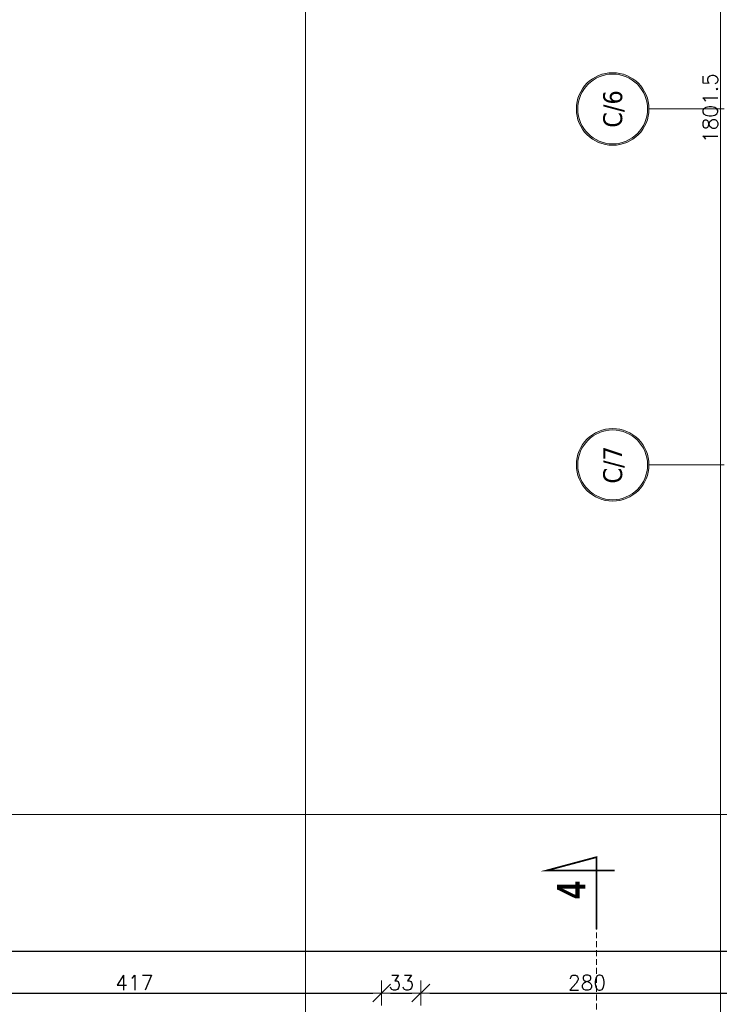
# Model space of a CAD drawing. Header units: millimetres. Extents: x 28291 to 177760, y -399809 to -170937.
# Tile 323 of 656: x 59860 to 60449, y -197283 to -196453. Entities that reach past the tile are written whole.
import ezdxf
from ezdxf.enums import TextEntityAlignment as Align

# ---------------------------------------------------------------- set-up
doc = ezdxf.new("R2010")
doc.units = ezdxf.units.MM
doc.linetypes.add('CARKOVANA', pattern=[7.5, 5, -2.5])
doc.linetypes.add('DASHDOT', pattern=[25.4, 12.7, -6.35, 0, -6.35])
doc.layers.get('0').update_dxf_attribs({"lineweight": 0})
for name, color, linetype, lineweight in [('!! 0_ Opis', 8, 'Continuous', 13), ('!! wymiary osi', 250, 'Continuous', 9), ('0-osie-liniA', 14, 'DASHDOT', 5), ('0-osie-tx', 66, 'Continuous', 9)]:
    doc.layers.add(name, color=color, linetype=linetype, lineweight=lineweight)
doc.layers.add('!! 0_ramki', color=66, linetype='Continuous', lineweight=9, plot=False)
doc.layers.add('!! 1_drzwi-linia - zrealizowane', color=7, linetype='Continuous', lineweight=5, true_color=0x7a7a7a)
doc.layers.add('!! 1_Wyburzenia', color=252, linetype='CARKOVANA', lineweight=13, true_color=0x696969)
doc.styles.add('STYLE7', font='ARIALNB.TTF')
doc.styles.add('TAHOMA', font='tahoma.ttf')
doc.styles.add('TXT', font='simplex.shx')
doc.dimstyles.new('DIM50', dxfattribs={"dimscale": 5, "dimtxt": 2.5, "dimasz": 1.5, "dimexe": 0, "dimexo": 0, "dimgap": 0.5, "dimtad": 1, "dimdec": 4, "dimrnd": 0.5, "dimdsep": 46, "dimtxsty": 'TXT', "dimblk1": 'TICK1', "dimblk2": 'TICK1', "dimsah": 1, "dimcen": 0, "dimse1": 1, "dimse2": 1, "dimclrd": 1, "dimclre": 7, "dimclrt": 9, "dimadec": 0, "dimazin": 0, "dimtfac": 1, "dimtdec": 4, "dimtmove": 2, "dimatfit": 3, "dimldrblk": 'TICK1', "dimfxl": 1, "dimtolj": 1, "dimarcsym": 0})

# ---------------------------------------------------------------- blocks, each defined once
blk = doc.blocks.new('*U80')
h = blk.add_hatch(color=256)
edge = h.paths.add_edge_path()
edge.add_arc((0, 0), 30.6, 0, 360)
edge = h.paths.add_edge_path(flags=17)
edge.add_arc((0, 0), 29.4, 0, 360)
for radius in [30.6, 29.4]:
    blk.add_circle((0, 0), radius)
at = {"style": 'TAHOMA', "flags": 8}
blk.add_attdef('ANSICHTSNUMMER', text='', height=16, dxfattribs=at).set_placement((0, 0), align=Align.MIDDLE_CENTER)
blk = doc.blocks.new('TICK1')
at = {"color": 0}
for p, q in [((0, -1.4), (0, 1.4)), ((0, 0), (-1, 0))]:
    blk.add_line(p, q, dxfattribs=at)
at = {"color": 2}
blk.add_line((-1, -1), (1, 1), dxfattribs=at)
blk = doc.blocks.new('*D3739')
at = {"layer": '!! wymiary osi', "color": 1, "lineweight": -2, "transparency": 16777216}
blk.add_line((51630.44, -197482.59), (51630.44, -195696.09), dxfattribs=at)
at = {"layer": 'DEFPOINTS', "color": 0, "transparency": 16777216}
for p in [(51630.44, -195688.59), (51851.71, -195688.59), (51851.71, -197490.09)]:
    blk.add_point(p, dxfattribs=at)
at = {"layer": '!! wymiary osi', "color": 1, "lineweight": -2, "transparency": 16777216, "xscale": 7.5, "yscale": 7.5, "zscale": 7.5}
for p, rotation in [((51630.44, -195688.59), 90), ((51630.44, -197490.09), 270)]:
    blk.add_blockref('TICK1', p, dxfattribs=dict(at, rotation=rotation))
at = {"layer": '!! wymiary osi', "color": 9, "transparency": 16777216, "insert": (51621.69, -196589.34), "char_height": 12.5, "attachment_point": 5, "rotation": 90, "style": 'TXT'}
blk.add_mtext('\\A1;1801.5', dxfattribs=at)
blk = doc.blocks.new('*D2847')
at = {"layer": '!! wymiary osi', "color": 1, "lineweight": -2, "transparency": 16777216}
blk.add_line((60762.07, -197238.92), (58056.07, -197238.92), dxfattribs=at)
at = {"layer": 'DEFPOINTS', "color": 0, "transparency": 16777216}
for p in [(58048.57, -197238.92), (58048.57, -197445.13), (60769.57, -197445.13)]:
    blk.add_point(p, dxfattribs=at)
at = {"layer": '!! wymiary osi', "color": 1, "lineweight": -2, "transparency": 16777216, "xscale": 7.5, "yscale": 7.5, "zscale": 7.5, "rotation": 180}
blk.add_blockref('TICK1', (58048.57, -197238.92), dxfattribs=at)
at = {"layer": '!! wymiary osi', "color": 1, "lineweight": -2, "transparency": 16777216, "xscale": 7.5, "yscale": 7.5, "zscale": 7.5}
blk.add_blockref('TICK1', (60769.57, -197238.92), dxfattribs=at)
at = {"layer": '!! wymiary osi', "color": 9, "transparency": 16777216, "insert": (59409.07, -197230.17), "char_height": 12.5, "attachment_point": 5, "style": 'TXT'}
blk.add_mtext('\\A1;2721', dxfattribs=at)
blk = doc.blocks.new('*D2856')
at = {"layer": '!! wymiary osi', "color": 1, "lineweight": -2, "transparency": 16777216}
blk.add_line((59755.07, -197273.91), (60157.07, -197273.91), dxfattribs=at)
at = {"layer": 'DEFPOINTS', "color": 0, "transparency": 16777216}
for p in [(60164.57, -197273.91), (59747.57, -197513.13), (60164.57, -197513.13)]:
    blk.add_point(p, dxfattribs=at)
at = {"layer": '!! wymiary osi', "color": 1, "lineweight": -2, "transparency": 16777216, "xscale": 7.5, "yscale": 7.5, "zscale": 7.5, "rotation": 180}
blk.add_blockref('TICK1', (59747.57, -197273.91), dxfattribs=at)
at = {"layer": '!! wymiary osi', "color": 1, "lineweight": -2, "transparency": 16777216, "xscale": 7.5, "yscale": 7.5, "zscale": 7.5}
blk.add_blockref('TICK1', (60164.57, -197273.91), dxfattribs=at)
at = {"layer": '!! wymiary osi', "color": 9, "transparency": 16777216, "insert": (59956.07, -197265.16), "char_height": 12.5, "attachment_point": 5, "style": 'TXT'}
blk.add_mtext('\\A1;417', dxfattribs=at)
blk = doc.blocks.new('*D2857')
at = {"layer": '!! wymiary osi', "color": 1, "lineweight": -2, "transparency": 16777216}
blk.add_line((60172.07, -197273.91), (60190.07, -197273.91), dxfattribs=at)
at = {"layer": 'DEFPOINTS', "color": 0, "transparency": 16777216}
for p in [(60197.57, -197273.91), (60164.57, -197513.13), (60197.57, -197513.13)]:
    blk.add_point(p, dxfattribs=at)
at = {"layer": '!! wymiary osi', "color": 1, "lineweight": -2, "transparency": 16777216, "xscale": 7.5, "yscale": 7.5, "zscale": 7.5, "rotation": 180}
blk.add_blockref('TICK1', (60164.57, -197273.91), dxfattribs=at)
at = {"layer": '!! wymiary osi', "color": 1, "lineweight": -2, "transparency": 16777216, "xscale": 7.5, "yscale": 7.5, "zscale": 7.5}
blk.add_blockref('TICK1', (60197.57, -197273.91), dxfattribs=at)
at = {"layer": '!! wymiary osi', "color": 9, "transparency": 16777216, "insert": (60181.07, -197265.16), "char_height": 12.5, "attachment_point": 5, "style": 'TXT'}
blk.add_mtext('\\A1;33', dxfattribs=at)
blk = doc.blocks.new('*D2858')
at = {"layer": '!! wymiary osi', "color": 1, "lineweight": -2, "transparency": 16777216}
blk.add_line((60205.07, -197273.91), (60470.07, -197273.91), dxfattribs=at)
at = {"layer": 'DEFPOINTS', "color": 0, "transparency": 16777216}
for p in [(60477.57, -197273.91), (60197.57, -197513.13), (60477.57, -197513.13)]:
    blk.add_point(p, dxfattribs=at)
at = {"layer": '!! wymiary osi', "color": 1, "lineweight": -2, "transparency": 16777216, "xscale": 7.5, "yscale": 7.5, "zscale": 7.5, "rotation": 180}
blk.add_blockref('TICK1', (60197.57, -197273.91), dxfattribs=at)
at = {"layer": '!! wymiary osi', "color": 1, "lineweight": -2, "transparency": 16777216, "xscale": 7.5, "yscale": 7.5, "zscale": 7.5}
blk.add_blockref('TICK1', (60477.57, -197273.91), dxfattribs=at)
at = {"layer": '!! wymiary osi', "color": 9, "transparency": 16777216, "insert": (60337.57, -197265.16), "char_height": 12.5, "attachment_point": 5, "style": 'TXT'}
blk.add_mtext('\\A1;280', dxfattribs=at)
blk = doc.blocks.new('oznaczenie przekroi')
at = {"layer": '!! 0_ Opis', "color": 2, "const_width": 1.44}
blk.add_lwpolyline([(87585.38, -197220.15), (87585.38, -197159.32), (87543.32, -197170.59), (87600.59, -197170.59)], dxfattribs=at)
blk.add_lwpolyline([(87585.38, -197220.15), (87585.38, -197159.32), (87543.32, -197170.59), (87600.59, -197170.59)], dxfattribs=at)
at = {"layer": '!! 1_Wyburzenia'}
blk.add_lwpolyline([(87585.38, -199785.24), (87585.38, -197220.15)], dxfattribs=at)
at = {"layer": '!! 0_ Opis', "color": 9, "style": 'STYLE7', "text_generation_flag": 6, "width": 0.95}
blk.add_text('4', height=24, rotation=270, dxfattribs=at).set_placement((87576, -197194.49))
blk = doc.blocks.new('BLOK OSI')
at = {"layer": '0-osie-liniA', "ltscale": 5}
for points in [[(51570.03302, -196590.0883), (53810.60983, -196590.0883)], [(51570.03302, -196890.0883), (53810.60983, -196890.0883)]]:
    blk.add_lwpolyline(points, dxfattribs=at)
at = {"layer": '0-osie-tx'}
ref = blk.add_blockref('*U80', (51539.43302, -196590.0883), dxfattribs=dict(at, rotation=270))
ref.add_attrib('ANSICHTSNUMMER', 'C/6', dxfattribs={"layer": '0', "height": 16, "rotation": 90, "style": 'TAHOMA', "flags": 8}).set_placement((51539.43302, -196590.0883), align=Align.MIDDLE_CENTER)
ref = blk.add_blockref('*U80', (51539.43302, -196890.0883), dxfattribs=dict(at, rotation=270))
ref.add_attrib('ANSICHTSNUMMER', 'C/7', dxfattribs={"layer": '0', "height": 16, "rotation": 90, "style": 'TAHOMA', "flags": 8}).set_placement((51539.43302, -196890.0883), align=Align.MIDDLE_CENTER)
at = {"layer": '!! wymiary osi'}
dim = blk.add_linear_dim(base=(51630.43546, -195688.5883), p1=(51851.71142, -197490.0883), p2=(51851.71142, -195688.5883), angle=90, dimstyle='DIM50', dxfattribs=at)
dim.commit()
dim.dimension.update_dxf_attribs({"geometry": '*D3739', "text_midpoint": (51621.68546, -196589.3383)})

msp = doc.modelspace()

# ---------------------------------------------------------------- linework, layer by layer
at = {"layer": '!! 0_ramki'}
for points in [[(60100.28509, -198989.2122), (60100.28509, -194789.2122), (63070.28509, -194789.2122), (63120.28509, -198989.2122)], [(57385.28509, -197123.38038), (61585.28509, -197123.38038), (61585.28509, -200093.38038), (57385.28509, -200093.38038)]]:
    msp.add_lwpolyline(points, close=True, dxfattribs=at)

# ---------------------------------------------------------------- block references
at = {"layer": '!! 1_drzwi-linia - zrealizowane'}
msp.add_blockref('BLOK OSI', (8819.85593, 61.46017), dxfattribs=at)
at = {"layer": '!! 1_Wyburzenia'}
msp.add_blockref('oznaczenie przekroi', (-27239.68678, 0), dxfattribs=at)

# ---------------------------------------------------------------- dimensions: what is measured, and where the dimension line sits
at = {"layer": '!! wymiary osi'}
for base, p1, p2, picture, middle in [((58048.56735, -197238.92363), (60769.56735, -197445.12813), (58048.56735, -197445.12813), '*D2847', (59409.06735, -197230.17363)), ((60164.56735, -197273.9116), (59747.56735, -197513.12813), (60164.56735, -197513.12813), '*D2856', (59956.06735, -197265.1616)), ((60197.56735, -197273.9116), (60164.56735, -197513.12813), (60197.56735, -197513.12813), '*D2857', (60181.06735, -197265.1616)), ((60477.56735, -197273.9116), (60197.56735, -197513.12813), (60477.56735, -197513.12813), '*D2858', (60337.56735, -197265.1616))]:
    dim = msp.add_linear_dim(base=base, p1=p1, p2=p2, dimstyle='DIM50', dxfattribs=at)
    dim.commit()
    dim.dimension.update_dxf_attribs({"geometry": picture, "text_midpoint": middle})

doc.saveas('drawing.dxf')
